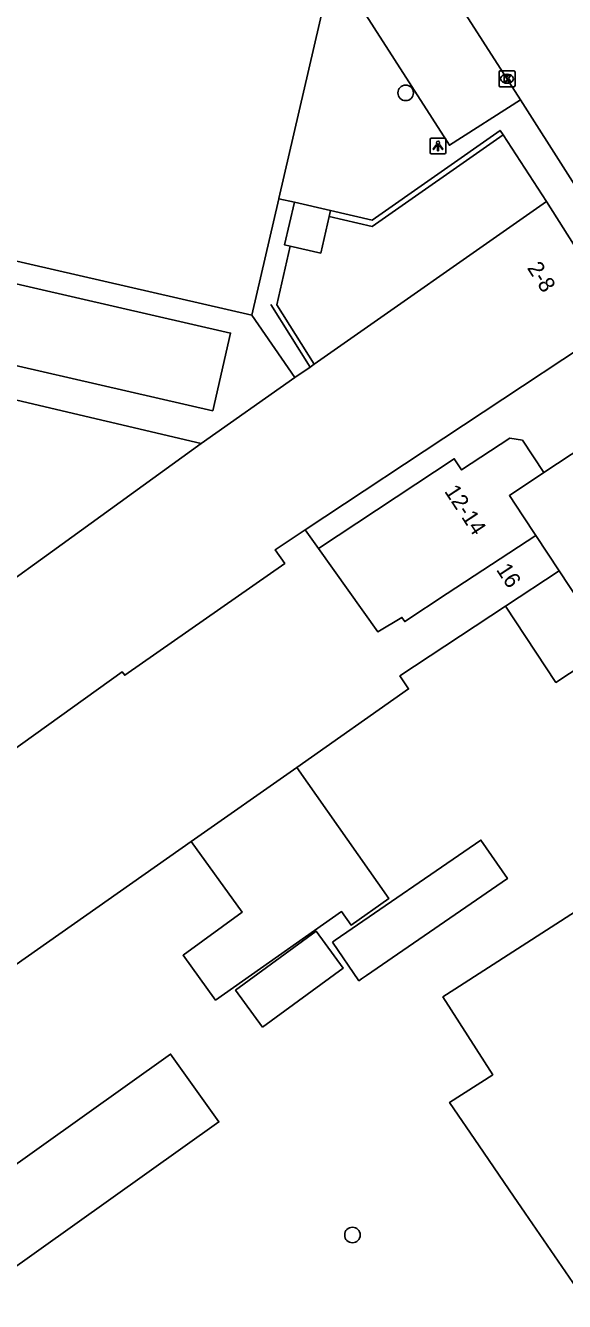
# Model space of a CAD drawing. Extents: x 161801 to 162379, y 382315 to 382832.
# Drawn here: x 161860.4 to 161894.3, y 382516.5 to 382596.6 of the extents above; entities that cross this region are included whole.
import ezdxf

# ---------------------------------------------------------------- set-up
doc = ezdxf.new("R2010")
doc.units = 0
for name, color, linetype in [('IMGEO_Boom', 7, 'Continuous'), ('IMGEO_Kolk', 7, 'Continuous'), ('IMGEO_Lichtpunt', 7, 'Continuous'), ('IMGEO_Muur', 7, 'Continuous'), ('IMGEO_Pand', 7, 'Continuous'), ('IMGEO_Pand_nummerreeks', 7, 'Continuous'), ('IMGEO_Rijbaan_lokaal_gesloten', 7, 'Continuous'), ('IMGEO_Rijbaan_lokaal_open', 7, 'Continuous'), ('IMGEO_Voetpad_open', 7, 'Continuous')]:
    doc.layers.add(name, color=color, linetype=linetype)

msp = doc.modelspace()

# ---------------------------------------------------------------- linework, layer by layer
at = {"layer": 'IMGEO_Boom'}
for centre in [(161884.284, 382592.365), (161880.942, 382520.702)]:
    msp.add_circle(centre, 0.489, dxfattribs=at)
at = {"layer": 'IMGEO_Kolk'}
for p, q in [((161890.147, 382592.822), (161890.147, 382593.674)), ((161890.222, 382593.748), (161891.074, 382593.748)), ((161891.148, 382593.674), (161891.148, 382592.822)), ((161891.074, 382592.748), (161890.222, 382592.748)), ((161890.658, 382592.968), (161890.633, 382592.968)), ((161890.635, 382593.528), (161890.66, 382593.528))]:
    msp.add_line(p, q, dxfattribs=at)
for points in [[(161890.147, 382592.822), (161890.147, 382593.674)], [(161890.222, 382593.748), (161891.074, 382593.748)], [(161891.148, 382593.674), (161891.148, 382592.822)], [(161891.074, 382592.748), (161890.222, 382592.748)], [(161890.468, 382593.448), (161890.591, 382593.448), (161890.591, 382593.297), (161890.721, 382593.448), (161890.885, 382593.448), (161890.739, 382593.297), (161890.892, 382593.048), (161890.74, 382593.048), (161890.655, 382593.212), (161890.591, 382593.145), (161890.591, 382593.048), (161890.468, 382593.048), (161890.468, 382593.448)]]:
    msp.add_lwpolyline(points, dxfattribs=at)
for centre, start, end in [((161890.224, 382593.672), 91.55205, 178.44795), ((161890.224, 382593.672), 91.55205, 178.44795), ((161891.072, 382593.672), 1.55205, 88.44795), ((161891.072, 382593.672), 1.55205, 88.44795), ((161890.224, 382592.824), 181.55205, 268.44795), ((161890.224, 382592.824), 181.55205, 268.44795), ((161891.072, 382592.824), 271.55205, 358.44795), ((161891.072, 382592.824), 271.55205, 358.44795)]:
    msp.add_arc(centre, 0.0765, start, end, dxfattribs=at)
for centre, major_axis, ratio, start_param, end_param in [((161890.634, 382593.248), (-0.387, 0.002), 0.722429, 4.712389, 7.853982), ((161890.659, 382593.248), (-0.39, 0.002), 0.717154, 1.570796, 4.712389)]:
    msp.add_ellipse(centre, major_axis=major_axis, ratio=ratio, start_param=start_param, end_param=end_param, dxfattribs=at)
at = {"layer": 'IMGEO_Lichtpunt'}
for p, q in [((161885.814, 382589.435), (161885.814, 382588.628)), ((161885.814, 382589.435), (161885.814, 382588.628)), ((161886.716, 382589.53), (161885.908, 382589.53)), ((161886.716, 382589.53), (161885.908, 382589.53)), ((161886.81, 382588.628), (161886.81, 382589.435)), ((161886.81, 382588.628), (161886.81, 382589.435)), ((161885.908, 382588.534), (161886.716, 382588.534)), ((161885.908, 382588.534), (161886.716, 382588.534))]:
    msp.add_line(p, q, dxfattribs=at)
for points in [[(161886.188, 382589.099), (161886.227, 382589.071), (161886.039, 382588.809), (161886.001, 382588.836), (161886.188, 382589.099)], [(161886.29, 382589.051), (161886.337, 382589.051), (161886.337, 382588.729), (161886.29, 382588.729), (161886.29, 382589.051)], [(161886.4, 382589.071), (161886.438, 382589.098), (161886.625, 382588.836), (161886.586, 382588.808), (161886.4, 382589.071)]]:
    msp.add_lwpolyline(points, dxfattribs=at)
msp.add_circle((161886.313, 382589.233), 0.0994, dxfattribs=at)
for centre, start, end in [((161885.908, 382589.435), 90, 180), ((161885.908, 382589.435), 90, 180), ((161886.716, 382589.435), 0, 90), ((161886.716, 382589.435), 0, 90), ((161885.908, 382588.628), 180, 270), ((161885.908, 382588.628), 180, 270), ((161886.716, 382588.628), 270, 0), ((161886.716, 382588.628), 270, 360)]:
    msp.add_arc(centre, 0.0946, start, end, dxfattribs=at)
at = {"layer": 'IMGEO_Muur'}
for points in [[(161890.4, 382589.74), (161882.182, 382583.982), (161879.479, 382584.603)], [(161879.567, 382584.986), (161882.177, 382584.387), (161890.208, 382590.014), (161890.4, 382589.74)], [(161877.032, 382582.743), (161876.187, 382579.065), (161878.529, 382575.335)], [(161878.286, 382575.164), (161875.822, 382579.09)]]:
    msp.add_lwpolyline(points, dxfattribs=at)
at = {"layer": 'IMGEO_Pand'}
for points in [[(161878.792, 382605.334), (161880.75, 382604.884), (161876.316, 382585.744), (161876.31, 382585.719)], [(161874.618, 382578.415), (161876.31, 382585.719)], [(161893.116, 382585.554), (161878.529, 382575.335)], [(161893.116, 382585.554), (161895.872, 382581.21)], [(161877.032, 382582.743), (161876.68, 382582.823), (161877.296, 382585.507)], [(161877.296, 382585.507), (161879.567, 382584.986)], [(161879.479, 382584.603), (161879.567, 382584.986)], [(161848.273, 382584.466), (161874.618, 382578.415)], [(161877.032, 382582.743), (161878.952, 382582.309), (161879.479, 382584.603)], [(161853.794, 382581.769), (161873.287, 382577.292), (161872.167, 382572.419), (161852.675, 382576.896), (161853.794, 382581.769)], [(161877.972, 382564.944), (161897.86, 382578.076)], [(161898.121, 382577.665), (161900.68, 382573.632), (161892.965, 382568.536)], [(161871.44, 382570.368), (161846.842, 382576.142), (161846.398, 382576.246)], [(161878.529, 382575.335), (161878.286, 382575.164), (161877.334, 382574.497)], [(161871.44, 382570.368), (161877.334, 382574.497)], [(161858.857, 382561.26), (161862.105, 382563.611), (161871.44, 382570.368)], [(161892.965, 382568.536), (161891.616, 382570.58), (161890.817, 382570.709), (161887.792, 382568.711), (161887.331, 382569.409), (161878.803, 382563.781)], [(161892.965, 382568.536), (161890.792, 382567.1), (161891.64, 382565.816), (161892.451, 382564.589)], [(161877.972, 382564.944), (161876.092, 382563.702), (161876.691, 382562.844), (161866.646, 382555.827), (161866.493, 382556.036), (161853.998, 382547.084), (161851.609, 382550.277), (161850.753, 382549.571)], [(161878.803, 382563.781), (161877.972, 382564.944)], [(161892.451, 382564.589), (161886.897, 382560.945), (161884.221, 382559.189), (161884.05, 382559.448), (161882.543, 382558.546), (161878.803, 382563.781)], [(161893.911, 382562.378), (161892.451, 382564.589)], [(161890.552, 382560.159), (161893.911, 382562.378)], [(161893.911, 382562.378), (161897.075, 382557.59)], [(161877.456, 382550.045), (161884.466, 382554.962), (161883.925, 382555.781), (161890.552, 382560.159)], [(161897.075, 382557.59), (161893.716, 382555.371), (161890.552, 382560.159)], [(161870.809, 382545.383), (161874.024, 382540.961), (161870.303, 382538.256), (161872.345, 382535.448), (161880.26, 382540.999), (161880.854, 382540.152), (161883.228, 382541.817), (161877.456, 382550.045)], [(161870.809, 382545.383), (161877.456, 382550.045)], [(161911.526, 382536.099), (161910.458, 382535.413), (161915.897, 382526.946), (161911.691, 382524.244), (161899.885, 382516.66), (161899.137, 382516.18), (161896.844, 382514.707), (161891.795, 382522.077), (161891.059, 382523.15), (161888.906, 382526.293), (161887.039, 382529.019), (161889.755, 382530.763), (161886.621, 382535.643), (161887.378, 382536.128), (161899.179, 382543.71), (161903.381, 382546.409), (161908.71, 382538.113), (161909.788, 382538.805)], [(161855.931, 382534.948), (161870.809, 382545.383)], [(161879.68, 382539.078), (161879.854, 382539.197), (161889.008, 382545.483), (161890.672, 382543.061), (161881.822, 382536.984), (161881.517, 382536.775), (161881.344, 382536.655), (161879.68, 382539.078)], [(161875.302, 382533.735), (161873.599, 382536.056), (161878.659, 382539.77), (161880.362, 382537.45), (161875.302, 382533.735)], [(161844.347, 382507.579), (161842.307, 382513.195), (161843.684, 382513.651), (161847.757, 382516.552), (161869.522, 382532.055), (161872.557, 382527.794), (161858.997, 382518.136), (161858.543, 382518.774), (161855.476, 382516.59), (161857.02, 382511.922)]]:
    msp.add_lwpolyline(points, dxfattribs=at)
at = {"layer": 'IMGEO_Rijbaan_lokaal_gesloten'}
for points in [[(161890.4, 382589.74), (161893.116, 382585.554)], [(161878.529, 382575.335), (161876.187, 382579.065), (161877.032, 382582.743)]]:
    msp.add_lwpolyline(points, dxfattribs=at)
at = {"layer": 'IMGEO_Rijbaan_lokaal_open'}
for points in [[(161891.483, 382591.925), (161885.68, 382600.998)], [(161897.581, 382582.375), (161891.483, 382591.925)]]:
    msp.add_lwpolyline(points, dxfattribs=at)
at = {"layer": 'IMGEO_Voetpad_open'}
for points in [[(161891.483, 382591.925), (161887.027, 382589.075), (161881.224, 382598.148), (161885.68, 382600.998)], [(161876.31, 382585.719), (161877.296, 382585.507)], [(161877.334, 382574.497), (161874.618, 382578.415)]]:
    msp.add_lwpolyline(points, dxfattribs=at)

# ---------------------------------------------------------------- texts
at = {"layer": 'IMGEO_Pand_nummerreeks'}
for s, rotation, p in [('2-8', 302.38909, (161891.878, 382581.383)), ('12-14', 303.43089, (161886.683, 382567.368)), ('16', 303.44907, (161889.936, 382562.445))]:
    msp.add_text(s, height=1, rotation=rotation, dxfattribs=at).set_placement(p)

doc.saveas('drawing.dxf')
